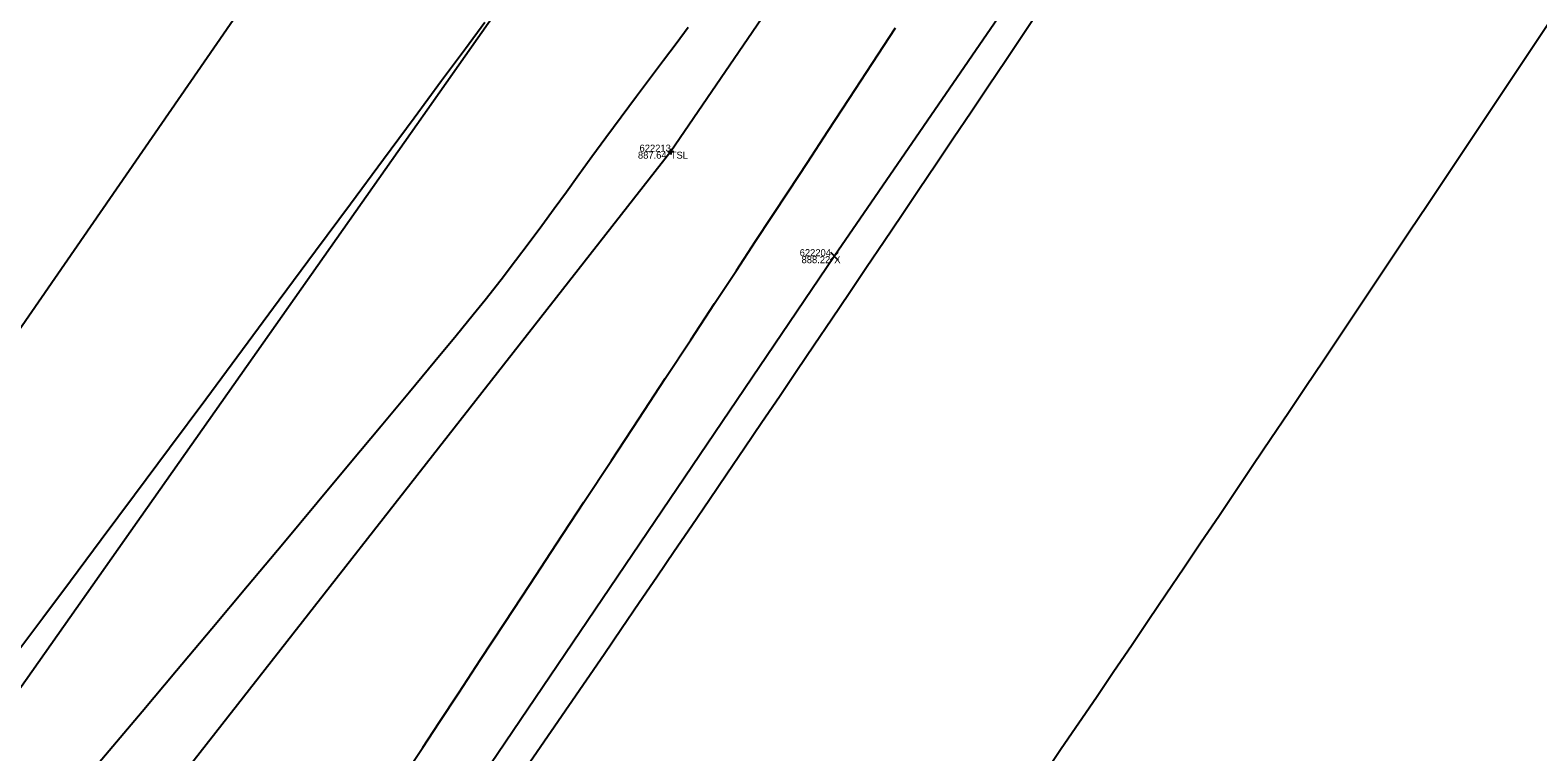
# Model space of a CAD drawing. Extents: x 1957117 to 1971063, y 701601 to 715861.
# Drawn here: x 1964411.8 to 1964487, y 708026.3 to 708062.3 of the extents above; entities that cross this region are included whole.
import ezdxf

# ---------------------------------------------------------------- set-up
doc = ezdxf.new("R2010")
doc.units = 0
for name, color, linetype in [('AP_X_Lights', 7, 'Continuous'), ('DT_X_Break_Line', 7, 'Continuous'), ('DT_X_Contour_Minor', 7, 'Continuous'), ('DT_X_TIN_Hull', 7, 'Continuous'), ('PV_P_Drive', 7, 'Continuous'), ('PV_P_Shoulder', 7, 'Continuous'), ('RS_Raster1', 7, 'Continuous'), ('RW_X_Esmt_RR', 7, 'Continuous'), ('RW_X_Fee_RW', 7, 'Continuous'), ('SC_Scratch1', 7, 'Continuous'), ('SC_Shading5', 7, 'Continuous')]:
    doc.layers.add(name, color=color, linetype=linetype)

msp = doc.modelspace()

# ---------------------------------------------------------------- linework, layer by layer
at = {"layer": 'AP_X_Lights'}
for p, q in [((1964451.702, 708050.873), (1964452.09, 708051.263)), ((1964451.702, 708051.263), (1964452.09, 708050.873))]:
    msp.add_line(p, q, dxfattribs=at)
at = {"layer": 'DT_X_Break_Line'}
msp.add_lwpolyline([(1964557.968, 708221.563), (1964529.012, 708179.196), (1964501.004, 708139.524), (1964472.51, 708098.385), (1964443.736, 708056.284), (1964412.689, 708016.643), (1964384.427, 707977.661), (1964355.542, 707937.018), (1964325.051, 707895.89), (1964311.233, 707876.121)], dxfattribs=at)
at = {"layer": 'DT_X_Contour_Minor'}
for points in [[(1964411.203, 708031.416), (1964412.401, 708033.016), (1964413.781, 708034.867), (1964415.315, 708036.925), (1964416.97, 708039.151), (1964418.717, 708041.502), (1964420.525, 708043.937), (1964422.363, 708046.414), (1964424.2, 708048.891), (1964426.006, 708051.327), (1964427.75, 708053.681), (1964429.401, 708055.91), (1964430.928, 708057.973), (1964432.302, 708059.828), (1964433.49, 708061.434), (1964434.463, 708062.749)], [(1964411.203, 708031.416), (1964412.401, 708033.016), (1964413.781, 708034.867), (1964415.315, 708036.925), (1964416.97, 708039.151), (1964418.717, 708041.502), (1964420.525, 708043.937), (1964422.363, 708046.414), (1964424.2, 708048.891), (1964426.006, 708051.327), (1964427.75, 708053.681), (1964429.401, 708055.91), (1964430.928, 708057.973), (1964432.302, 708059.828), (1964433.49, 708061.434), (1964434.463, 708062.749)], [(1964444.612, 708062.475), (1964444.004, 708061.667), (1964443.379, 708060.839), (1964442.723, 708059.968), (1964442.022, 708059.033), (1964441.261, 708058.009), (1964440.503, 708056.978), (1964439.805, 708056.023), (1964439.153, 708055.125), (1964438.529, 708054.265), (1964437.917, 708053.425), (1964437.301, 708052.586), (1964436.665, 708051.731), (1964435.993, 708050.84), (1964435.267, 708049.895), (1964434.472, 708048.879), (1964433.874, 708048.133), (1964433.027, 708047.097), (1964431.962, 708045.804), (1964430.706, 708044.289), (1964429.29, 708042.586), (1964427.743, 708040.731), (1964426.094, 708038.758), (1964424.373, 708036.702), (1964422.608, 708034.596), (1964420.83, 708032.476), (1964419.068, 708030.377), (1964417.351, 708028.332), (1964415.708, 708026.377), (1964414.169, 708024.545)], [(1964444.612, 708062.475), (1964444.004, 708061.667), (1964443.379, 708060.839), (1964442.723, 708059.968), (1964442.022, 708059.033), (1964441.261, 708058.009), (1964440.503, 708056.978), (1964439.805, 708056.023), (1964439.153, 708055.125), (1964438.529, 708054.265), (1964437.917, 708053.425), (1964437.301, 708052.586), (1964436.665, 708051.731), (1964435.993, 708050.84), (1964435.267, 708049.895), (1964434.472, 708048.879), (1964433.874, 708048.133), (1964433.027, 708047.097), (1964431.962, 708045.804), (1964430.706, 708044.289), (1964429.29, 708042.586), (1964427.743, 708040.731), (1964426.094, 708038.758), (1964424.373, 708036.702), (1964422.608, 708034.596), (1964420.83, 708032.476), (1964419.068, 708030.377), (1964417.351, 708028.332), (1964415.708, 708026.377), (1964414.169, 708024.545)], [(1964430.705, 708025.556), (1964431.359, 708026.55), (1964432.182, 708027.801), (1964433.152, 708029.276), (1964434.245, 708030.939), (1964435.44, 708032.757), (1964436.713, 708034.694), (1964438.042, 708036.717), (1964439.404, 708038.79), (1964440.777, 708040.879), (1964442.138, 708042.95), (1964443.464, 708044.968), (1964444.734, 708046.898), (1964445.923, 708048.707), (1964447.01, 708050.359), (1964447.973, 708051.82), (1964448.787, 708053.055), (1964449.624, 708054.325), (1964450.558, 708055.749), (1964451.574, 708057.301), (1964452.656, 708058.955), (1964453.788, 708060.687), (1964454.956, 708062.471)], [(1964430.705, 708025.556), (1964431.359, 708026.55), (1964432.182, 708027.801), (1964433.152, 708029.276), (1964434.245, 708030.939), (1964435.44, 708032.757), (1964436.713, 708034.694), (1964438.042, 708036.717), (1964439.404, 708038.79), (1964440.777, 708040.879), (1964442.138, 708042.95), (1964443.464, 708044.968), (1964444.734, 708046.898), (1964445.923, 708048.707), (1964447.01, 708050.359), (1964447.973, 708051.82), (1964448.787, 708053.055), (1964449.624, 708054.325), (1964450.558, 708055.749), (1964451.574, 708057.301), (1964452.656, 708058.955), (1964453.788, 708060.687), (1964454.956, 708062.471)]]:
    msp.add_lwpolyline(points, dxfattribs=at)
at = {"layer": 'DT_X_TIN_Hull'}
msp.add_lwpolyline([(1963979.319, 707289.756), (1964005.147, 707343.365), (1964096.972, 707506.447), (1964137.253, 707539.912), (1964166.017, 707582.038), (1964201.202, 707616.815), (1964201.876, 707617.583), (1964191.2, 707685.167), (1964221.045, 707725.403), (1964250.508, 707765.427), (1964278.98, 707807.131), (1964313.88, 707843.86), (1964340.141, 707884.652), (1964368.441, 707927.193), (1964396.427, 707968.962), (1964424.154, 708010.108), (1964451.896, 708051.068), (1964480.04, 708092.058), (1964508.519, 708133.679), (1964536.348, 708175.363), (1964564.579, 708216.242)], dxfattribs=at)
at = {"layer": 'PV_P_Drive'}
for p, q in [((1964443.736, 708056.43), (1964443.736, 708056.138)), ((1964443.59, 708056.284), (1964443.882, 708056.284)), ((1964443.736, 708056.284), (1964443.736, 708056.284))]:
    msp.add_line(p, q, dxfattribs=at)
at = {"layer": 'RW_X_Esmt_RR'}
msp.add_lwpolyline([(1963738.247, 707073.608), (1964602.591, 708301.271)], dxfattribs=at)
at = {"layer": 'RW_X_Fee_RW'}
msp.add_lwpolyline([(1963881.046, 707276.431), (1964172.578, 707701.964), (1964668.324, 708419.582), (1964735.207, 708501.875), (1964966.496, 708718.802), (1965107.468, 708816.338), (1965585.552, 709094.216), (1966091.861, 709326.705), (1966247.281, 709386.816), (1966633.174, 709551.737), (1966943.202, 709670.565), (1967172.032, 709812.662), (1967935.697, 710373.174), (1968346.714, 710683.963), (1968484.345, 710796.182), (1968743.632, 711067.038), (1968903.937, 711275.819), (1969041.222, 711501.316), (1969638.166, 712572.015), (1970019.077, 713196.718)], dxfattribs=at)
at = {"layer": 'SC_Shading5'}
for points in [[(1963589.678, 706586.994), (1963626.625, 706689.548), (1963651.76, 706746.832), (1963668.09, 706778.596), (1963682.768, 706805.402), (1963734.424, 706911.594), (1963826.849, 707116.717), (1963877.258, 707215.645), (1963964.981, 707354.472), (1964070.526, 707509.355), (1964132.574, 707601.994), (1964163.9, 707642.169), (1964191.2, 707685.167), (1964278.98, 707807.131), (1964326.11, 707874.364), (1964396.427, 707968.962), (1964508.519, 708133.679), (1964655.588, 708336.552), (1964745.319, 708429.172), (1964840.327, 708522.317), (1964988.178, 708660.245), (1965089.796, 708739.041), (1965251.743, 708835.216), (1965415.807, 708922.048), (1965866.2, 709149.38), (1966173.543, 709294.131), (1966283.627, 709338.196), (1966534.003, 709419.214), (1966689.084, 709471.266), (1967008.468, 709641.817), (1967166.677, 709750.124), (1967422.113, 709931.083), (1967818.707, 710198.831), (1968187.021, 710459.852), (1968360.589, 710592.493), (1968496.543, 710707.847), (1968606.427, 710809.378), (1968733.391, 710937.091), (1968807.28, 711025.4), (1968843.008, 711077.094), (1968863.233, 711106.099), (1968909.747, 711171.311), (1968974.133, 711279.559), (1969130.932, 711546.915), (1969247.433, 711744.686), (1969402.714, 712016.424), (1969505.287, 712191.789), (1969666.311, 712460.805), (1969771.586, 712639.896), (1969880.058, 712820.917), (1969964.994, 712955.706), (1969990.005, 713000.084), (1970030.065, 713068.479)], [(1963609.915, 706579.703), (1963646.615, 706681.572), (1963671.193, 706737.585), (1963687.092, 706768.511), (1963701.884, 706795.526), (1963753.906, 706902.469), (1963846.249, 707107.41), (1963895.973, 707204.994), (1963982.966, 707342.667), (1964088.35, 707497.312), (1964150.015, 707589.379), (1964181.502, 707629.761), (1964209.024, 707673.109), (1964296.517, 707794.674), (1964343.552, 707861.772), (1964413.958, 707956.489), (1964526.123, 708121.313), (1964672.104, 708322.686), (1964760.576, 708414.006), (1964855.195, 708506.77), (1965002.134, 708643.847), (1965101.925, 708721.226), (1965262.272, 708816.451), (1965425.685, 708902.939), (1965875.63, 709130.044), (1966182.13, 709274.398), (1966290.944, 709317.954), (1966540.737, 709398.785), (1966697.632, 709451.445), (1967019.644, 709623.399), (1967178.971, 709732.471), (1967434.35, 709913.39), (1967830.945, 710181.14), (1968199.774, 710442.525), (1968374.086, 710575.735), (1968510.806, 710691.739), (1968621.36, 710793.889), (1968749.296, 710922.58), (1968824.413, 711012.355), (1968860.678, 711064.827), (1968880.812, 711093.701), (1968927.778, 711159.547), (1968992.655, 711268.62), (1969149.476, 711536.015), (1969266.039, 711733.891), (1969421.336, 712005.657), (1969523.8, 712180.835), (1969684.812, 712449.831), (1969790.084, 712628.917), (1969898.385, 712809.653), (1969983.474, 712944.685), (1970008.657, 712989.367), (1970048.626, 713057.607)]]:
    msp.add_spline(points, degree=3, dxfattribs=at)

# ---------------------------------------------------------------- texts
at = {"layer": 'PV_P_Shoulder'}
for s, p in [('887.64', (1964442.099, 708055.934)), ('888.22', (1964450.265, 708050.718))]:
    msp.add_text(s, height=0.35, dxfattribs=at).set_placement(p)
at = {"layer": 'RS_Raster1'}
for s, p in [('622213', (1964442.179, 708056.284)), ('622204', (1964450.171, 708051.068))]:
    msp.add_text(s, height=0.35, dxfattribs=at).set_placement(p)
at = {"layer": 'SC_Scratch1'}
for s, p in [('TSL', (1964443.736, 708055.934)), ('X', (1964451.896, 708050.718))]:
    msp.add_text(s, height=0.35, dxfattribs=at).set_placement(p)

doc.saveas('drawing.dxf')
